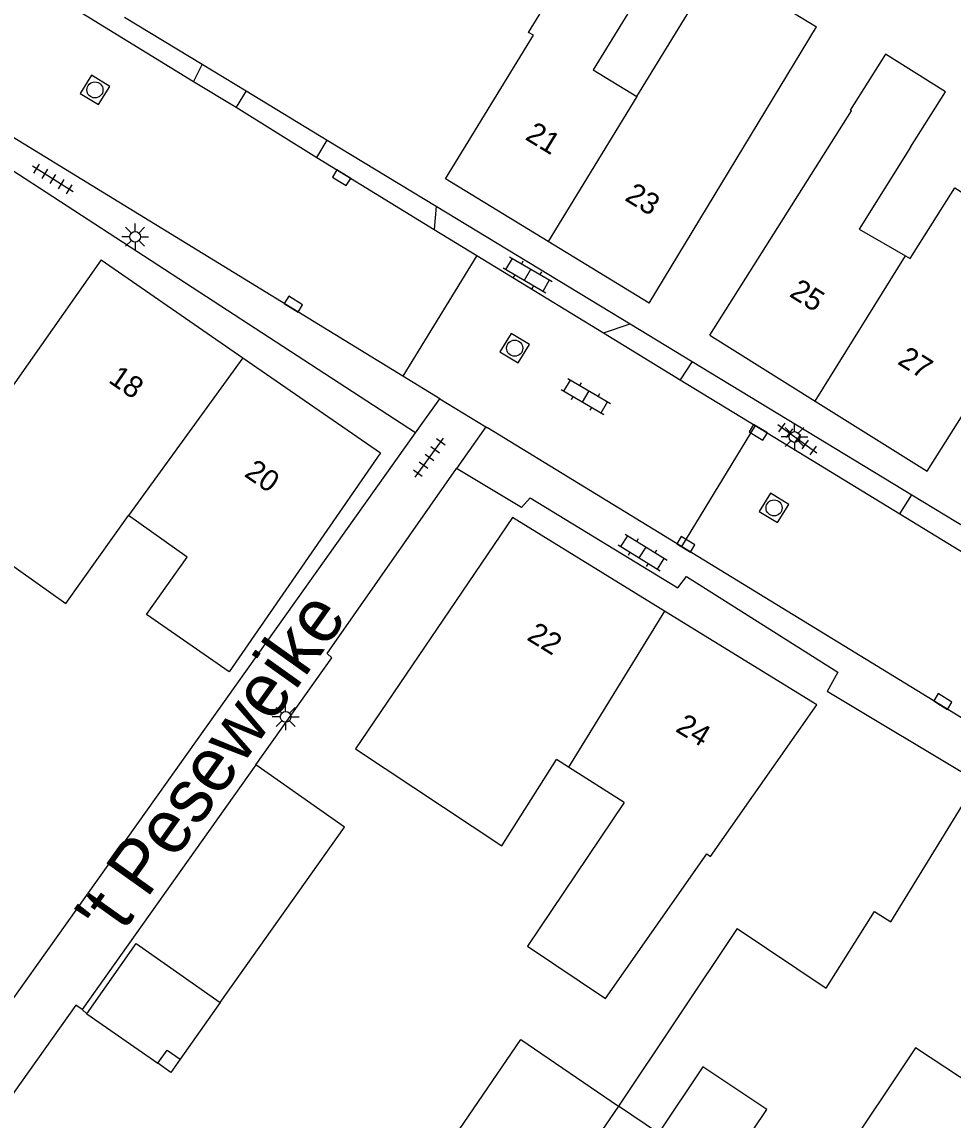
# Model space of a CAD drawing. Extents: x 136000 to 141000, y 400494 to 402006.
# Drawn here: x 137735.7 to 137779, y 401864.8 to 401916 of the extents above; entities that cross this region are included whole.
import ezdxf

# ---------------------------------------------------------------- set-up
doc = ezdxf.new("R2010")
doc.units = 0
for name, color, linetype in [('gg-afsc-erfafscheiding', 7, 'Continuous'), ('gg-afsc-muur', 7, 'Continuous'), ('gg-anno-huisnummerreeks BGT', 7, 'Continuous'), ('gg-anno-openbare ruimte label', 7, 'Continuous'), ('gg-bbg-bijgebouw', 7, 'Continuous'), ('gg-bbg-bijgebouw onder overbouw', 7, 'Continuous'), ('gg-bbg-gedigitaliseerde bebouwing', 7, 'Continuous'), ('gg-bbg-gedigitaliseerde bijgebouw', 7, 'Continuous'), ('gg-bbg-hoofdgebouw', 7, 'Continuous'), ('gg-bbg-pand overbouw', 7, 'Continuous'), ('gg-bbg-pilaar onder overbouw', 7, 'Continuous'), ('gg-bbg-pilaar pand', 7, 'Continuous'), ('gg-bbg-tussenscheiding', 7, 'Continuous'), ('gg-knt-verharding', 7, 'Continuous'), ('gg-knt-verharding nz', 7, 'Continuous'), ('gt-symb-klinker verharding', 7, 'Continuous'), ('gt-symb-kolk', 7, 'Continuous'), ('gt-symb-lichtmast', 7, 'Continuous'), ('gt-symb-rioolschacht', 7, 'Continuous'), ('gt-symb-tegel verharding', 7, 'Continuous')]:
    doc.layers.add(name, color=color, linetype=linetype)

# ---------------------------------------------------------------- blocks, each defined once
blk = doc.blocks.new('gt0-LMAST')
at = {"layer": 'gt-symb-lichtmast'}
for p, q in [((-0.005, 0.246), (-0.005, 0.621)), ((-0.182, 0.173), (-0.447, 0.438)), ((0.172, 0.173), (0.437, 0.438)), ((-0.255, -0.004), (-0.63, -0.004)), ((-0.182, -0.181), (-0.447, -0.446)), ((-0.005, -0.254), (-0.005, -0.629)), ((0.437, -0.446), (0.172, -0.181)), ((0.245, -0.004), (0.62, -0.004))]:
    blk.add_line(p, q, dxfattribs=at)
blk.add_circle((-0.005, -0.004), 0.25, dxfattribs=at)
blk = doc.blocks.new('gt0-TEG1')
at = {"layer": 'gt-symb-tegel verharding'}
for p, q in [((-1.125, 0), (1.125, 0)), ((-0.9, -0.25), (-0.9, 0.25)), ((-0.45, -0.25), (-0.45, 0.25)), ((0, -0.25), (0, 0.25)), ((0.45, -0.25), (0.45, 0.25)), ((0.9, -0.25), (0.9, 0.25))]:
    blk.add_line(p, q, dxfattribs=at)
blk = doc.blocks.new('gt0-KL1')
at = {"layer": 'gt-symb-klinker verharding'}
for p, q in [((-1.15, 0.3), (1.15, 0.3)), ((-1, -0.3), (-1, 0.3)), ((-0.5, 0.3), (-0.5, 0.45)), ((0, -0.3), (0, 0.3)), ((0.5, 0.3), (0.5, 0.45)), ((1, -0.3), (1, 0.3)), ((-1.15, -0.3), (1.15, -0.3)), ((-0.5, -0.45), (-0.5, -0.3)), ((0.5, -0.45), (0.5, -0.3))]:
    blk.add_line(p, q, dxfattribs=at)
blk = doc.blocks.new('gt0-KOLK')
at = {"layer": 'gt-symb-kolk'}
blk.add_lwpolyline([(0, 0), (0.375, 0), (0.375, 0.4), (-0.375, 0.4), (-0.375, 0), (0, 0)], dxfattribs=at)
blk = doc.blocks.new('gt0-RS')
at = {"layer": 'gt-symb-rioolschacht'}
blk.add_lwpolyline([(-0.5, -0.5), (0.5, -0.5), (0.5, 0.5), (-0.5, 0.5)], close=True, dxfattribs=at)
blk.add_circle((0, 0), 0.375, dxfattribs=at)

msp = doc.modelspace()

# ---------------------------------------------------------------- linework, layer by layer
at = {"layer": 'gg-afsc-erfafscheiding'}
for p, q in [((137740.436, 401916.19), (137744.052, 401913.995)), ((137744.052, 401913.995), (137746.1, 401912.751)), ((137746.1, 401912.751), (137749.876, 401910.458)), ((137749.876, 401910.458), (137754.951, 401907.377)), ((137754.951, 401907.377), (137763.981, 401901.894)), ((137763.981, 401901.894), (137766.871, 401900.139)), ((137766.871, 401900.139), (137777.102, 401893.927)), ((137758.92, 401893.345), (137755.896, 401895.164)), ((137777.102, 401893.927), (137781.467, 401891.277)), ((137780.243, 401880.515), (137773.153, 401884.781))]:
    msp.add_line(p, q, dxfattribs=at)
at = {"layer": 'gg-afsc-muur'}
msp.add_line((137746.55, 401881.352), (137750.088, 401886.341), dxfattribs=at)
at = {"layer": 'gg-bbg-bijgebouw'}
for p, q in [((137746.55, 401881.352), (137738.469, 401869.96)), ((137738.469, 401869.96), (137738.679, 401869.768))]:
    msp.add_line(p, q, dxfattribs=at)
msp.add_lwpolyline([(137744.901, 401870.287), (137750.681, 401878.451), (137746.55, 401881.352)], dxfattribs=at)
at = {"layer": 'gg-bbg-bijgebouw onder overbouw'}
for p, q in [((137738.679, 401869.768), (137740.985, 401873.033)), ((137740.985, 401873.033), (137744.901, 401870.287))]:
    msp.add_line(p, q, dxfattribs=at)
at = {"layer": 'gg-bbg-gedigitaliseerde bebouwing'}
for p, q in [((137761.116, 401881.246), (137760.552, 401881.603)), ((137763.704, 401879.607), (137761.116, 401881.246)), ((137768.969, 401873.731), (137763.438, 401865.459))]:
    msp.add_line(p, q, dxfattribs=at)
for points in [[(137762.16, 401920.2), (137765.112, 401918.387), (137762.266, 401913.73), (137764.299, 401912.488)], [(137764.299, 401912.488), (137768.016, 401918.571), (137772.664, 401915.729)], [(137777.035, 401910.125), (137778.666, 401912.698), (137775.879, 401914.465), (137774.226, 401911.858), (137774.295, 401911.814)], [(137777.035, 401910.125), (137774.644, 401906.301), (137776.808, 401905.061)], [(137776.808, 401905.061), (137777.026, 401904.936), (137779.107, 401908.238), (137781.703, 401906.603), (137782.298, 401907.547), (137784.542, 401906.134)], [(137739.35, 401904.88), (137731.3, 401893.425), (137737.71, 401888.871), (137740.627, 401892.978)], [(137745.32, 401885.69), (137741.464, 401888.357), (137743.365, 401891.033), (137740.627, 401892.978)], [(137763.704, 401879.607), (137759.211, 401872.907), (137762.831, 401870.48)], [(137780.007, 401866.382), (137777.279, 401868.175), (137773.719, 401862.851), (137773.545, 401862.967), (137772.342, 401861.168), (137769.053, 401863.367), (137770.345, 401865.299), (137767.367, 401867.29), (137765.307, 401864.209), (137763.438, 401865.459)]]:
    msp.add_lwpolyline(points, dxfattribs=at)
at = {"layer": 'gg-bbg-gedigitaliseerde bijgebouw'}
msp.add_lwpolyline([(137763.438, 401865.459), (137758.357, 401858.03), (137753.817, 401861.135), (137758.898, 401868.564), (137763.438, 401865.459)], dxfattribs=at)
at = {"layer": 'gg-bbg-hoofdgebouw'}
for p, q in [((137764.865, 401902.861), (137772.664, 401915.729)), ((137767.695, 401901.365), (137774.295, 401911.814)), ((137764.865, 401902.861), (137760.174, 401905.727)), ((137739.35, 401904.88), (137745.949, 401900.32)), ((137767.695, 401901.365), (137772.603, 401898.297)), ((137772.68, 401884.151), (137765.591, 401888.515))]:
    msp.add_line(p, q, dxfattribs=at)
for points in [[(137760.174, 401905.727), (137755.39, 401908.65), (137759.48, 401915.34), (137759.25, 401915.47), (137762.16, 401920.2)], [(137772.603, 401898.297), (137777.819, 401895.036), (137782.154, 401901.915), (137782.348, 401901.793), (137784.929, 401905.89), (137784.542, 401906.134)], [(137745.949, 401900.32), (137752.36, 401895.89), (137745.32, 401885.69)], [(137765.591, 401888.515), (137758.502, 401892.879), (137751.203, 401882.106), (137758.011, 401877.591), (137760.552, 401881.603)], [(137762.831, 401870.48), (137767.554, 401877.22), (137767.734, 401877.094), (137772.68, 401884.151)], [(137768.969, 401873.731), (137773.116, 401870.958), (137775.357, 401874.522), (137776.116, 401874.042), (137779.702, 401879.889)]]:
    msp.add_lwpolyline(points, dxfattribs=at)
at = {"layer": 'gg-bbg-pand overbouw'}
for p, q in [((137744.901, 401870.287), (137743.036, 401867.651)), ((137738.679, 401869.768), (137741.995, 401867.458))]:
    msp.add_line(p, q, dxfattribs=at)
at = {"layer": 'gg-bbg-pilaar onder overbouw'}
msp.add_lwpolyline([(137741.995, 401867.458), (137742.428, 401868.073), (137743.036, 401867.651)], dxfattribs=at)
at = {"layer": 'gg-bbg-pilaar pand'}
msp.add_lwpolyline([(137743.036, 401867.651), (137742.603, 401867.036), (137741.995, 401867.458)], dxfattribs=at)
at = {"layer": 'gg-bbg-tussenscheiding'}
for p, q in [((137764.299, 401912.488), (137760.174, 401905.727)), ((137772.603, 401898.297), (137776.808, 401905.061)), ((137745.949, 401900.32), (137740.627, 401892.978)), ((137765.591, 401888.515), (137761.116, 401881.246))]:
    msp.add_line(p, q, dxfattribs=at)
at = {"layer": 'gg-knt-verharding'}
for p, q in [((137753.405, 401899.46), (137721.373, 401919.078)), ((137753.99, 401896.821), (137720.924, 401918.344)), ((137744.052, 401913.995), (137743.646, 401913.192)), ((137743.646, 401913.192), (137745.634, 401911.992)), ((137746.1, 401912.751), (137745.634, 401911.992)), ((137749.393, 401909.647), (137749.876, 401910.458)), ((137754.951, 401907.377), (137754.866, 401906.297)), ((137754.866, 401906.297), (137756.845, 401905.087)), ((137756.845, 401905.087), (137753.405, 401899.46)), ((137756.845, 401905.087), (137762.749, 401901.475)), ((137762.749, 401901.475), (137763.981, 401901.894)), ((137766.871, 401900.139), (137766.319, 401899.294)), ((137755.12, 401898.41), (137753.405, 401899.46)), ((137766.319, 401899.294), (137769.813, 401897.157)), ((137753.99, 401896.821), (137755.12, 401898.41)), ((137755.12, 401898.41), (137757.258, 401897.1)), ((137769.813, 401897.157), (137766.37, 401891.525)), ((137769.813, 401897.157), (137776.539, 401893.044)), ((137711.24, 401836.71), (137753.99, 401896.821)), ((137757.258, 401897.1), (137755.896, 401895.164)), ((137757.258, 401897.1), (137757.34, 401897.05)), ((137766.37, 401891.525), (137757.34, 401897.05)), ((137776.539, 401893.044), (137777.102, 401893.927)), ((137781.47, 401882.286), (137766.37, 401891.525)), ((137738.17, 401870.172), (137713.06, 401834.77)), ((137738.469, 401869.96), (137738.17, 401870.172))]:
    msp.add_line(p, q, dxfattribs=at)
for points in [[(137750.088, 401886.341), (137749.882, 401886.544), (137755.896, 401895.164)], [(137758.92, 401893.345), (137759.33, 401893.795), (137766.204, 401889.607), (137766.615, 401890.126), (137773.658, 401885.673), (137773.153, 401884.781)]]:
    msp.add_lwpolyline(points, dxfattribs=at)
at = {"layer": 'gg-knt-verharding nz'}
for p, q in [((137738.419, 401916.394), (137743.646, 401913.192)), ((137745.634, 401911.992), (137749.393, 401909.647)), ((137749.393, 401909.647), (137754.866, 401906.297)), ((137762.749, 401901.475), (137766.319, 401899.294)), ((137776.539, 401893.044), (137780.924, 401890.372))]:
    msp.add_line(p, q, dxfattribs=at)

# ---------------------------------------------------------------- block references
at = {"layer": 'gt-symb-klinker verharding'}
for p, rotation in [((137759.216, 401904.187), -30.256437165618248), ((137761.919, 401898.515), -30.25643716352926), ((137764.566, 401891.249), -31.798912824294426)]:
    msp.add_blockref('gt0-KL1', p, dxfattribs=dict(at, rotation=rotation))
at = {"layer": 'gt-symb-kolk'}
for p, rotation in [((137750.445, 401908.531), -31.543673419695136), ((137748.202, 401902.644), -31.543673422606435), ((137769.846, 401896.674), -31.543673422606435), ((137766.476, 401891.461), -31.543673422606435), ((137778.44, 401884.138), -31.54367342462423)]:
    msp.add_blockref('gt0-KOLK', p, dxfattribs=dict(at, rotation=rotation))
at = {"layer": 'gt-symb-lichtmast'}
for p in [(137740.941, 401905.956), (137771.643, 401896.634), (137747.948, 401883.596)]:
    msp.add_blockref('gt0-LMAST', p, dxfattribs=at)
at = {"layer": 'gt-symb-rioolschacht'}
for p, rotation in [((137739.063, 401912.795), -31.415978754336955), ((137758.608, 401900.765), -31.41597875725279), ((137770.687, 401893.326), -31.41597875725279)]:
    msp.add_blockref('gt0-RS', p, dxfattribs=dict(at, rotation=rotation))
at = {"layer": 'gt-symb-tegel verharding'}
for p, rotation in [((137737.1, 401908.645), 147.66062292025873), ((137771.767, 401896.538), 143.86315509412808), ((137754.635, 401895.666), 53.82935586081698)]:
    msp.add_blockref('gt0-TEG1', p, dxfattribs=dict(at, rotation=rotation))

# ---------------------------------------------------------------- texts
at = {"layer": 'gg-anno-huisnummerreeks BGT'}
for s, rotation, p in [('21', 328.6, (137759.051, 401910.514)), ('23', 328.6, (137763.689, 401907.68)), ('25', 328, (137771.352, 401903.207)), ('27', 328, (137776.389, 401900.058)), ('18', 325.4, (137739.646, 401899.204)), ('20', 325.4, (137745.971, 401894.833)), ('22', 328.4, (137759.128, 401887.209)), ('24', 328.4, (137766.051, 401882.947))]:
    msp.add_text(s, height=1, rotation=rotation, dxfattribs=at).set_placement(p)
at = {"layer": 'gg-anno-openbare ruimte label'}
msp.add_text("'t Peseweike", height=2.5, rotation=54.5, dxfattribs=at).set_placement((137740.024, 401873.061))

doc.saveas('drawing.dxf')
